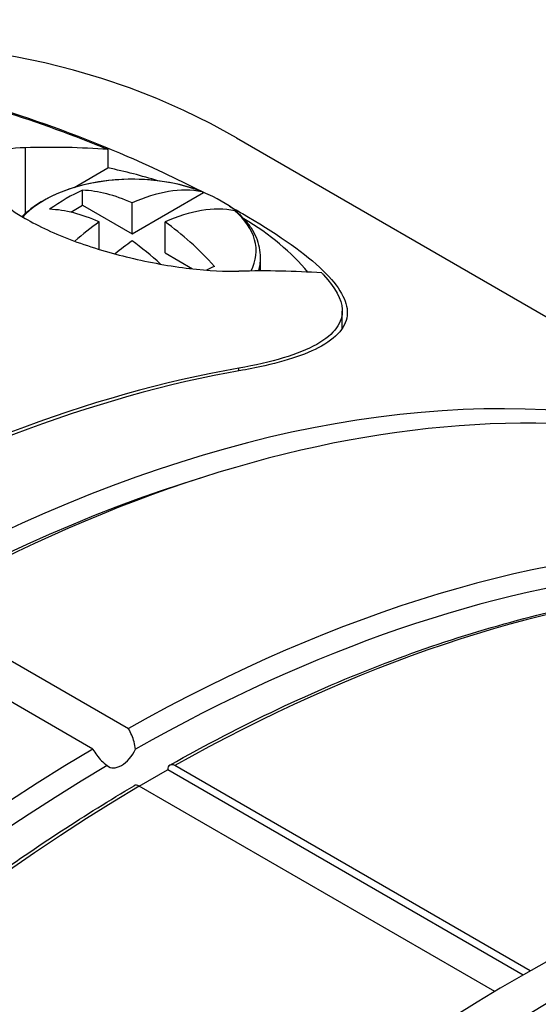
# Model space of a CAD drawing. Header units: millimetres. Extents: x 0 to 4378, y 0 to 2376.
# Tile 287 of 299: x 2689 to 2699, y 2061 to 2081. Entities that reach past the tile are written whole.
import ezdxf

# ---------------------------------------------------------------- set-up
doc = ezdxf.new("R2010")
doc.units = ezdxf.units.MM
doc.header["$LTSCALE"] = 0.2
doc.layers.add('01_Object Line', color=4, linetype='Continuous')

# ---------------------------------------------------------------- blocks, each defined once
blk = doc.blocks.new('A$Ce83b9b79')
for p, q in [((73.867, 1058.635), (86.383, 1051.409)), ((69.673, 1058.438), (69.673, 1057.128)), ((71.317, 1058.403), (71.317, 1058.036)), ((70.645, 1057.648), (71.317, 1058.036)), ((70.814, 1057.296), (70.814, 1057.594)), ((71.795, 1056.73), (73.213, 1057.548)), ((70.577, 1057.16), (70.814, 1057.296)), ((70.814, 1057.296), (71.795, 1056.73)), ((71.795, 1056.73), (71.795, 1057.343)), ((71.141, 1056.421), (71.141, 1056.965)), ((72.449, 1056.352), (72.449, 1056.965)), ((72.449, 1056.352), (72.997, 1056.035)), ((74.345, 1056.025), (74.345, 1056.255)), ((75.966, 1054.852), (75.966, 1055.198)), ((73.916, 1054.012), (73.916, 1054.065)), ((67.481, 1049.368), (71.724, 1046.919)), ((71.017, 1046.511), (66.774, 1048.96)), ((79.694, 1042.113), (72.643, 1046.184)), ((71.936, 1045.776), (72.501, 1046.102)), ((72.501, 1046.102), (72.502, 1046.102)), ((79.552, 1042.032), (72.502, 1046.102)), ((78.991, 1041.703), (71.936, 1045.776))]:
    blk.add_line(p, q)
for centre, major_axis, start_param, end_param in [((54.117, 1024.427), (-19.75, -34.208), 3.141593, 6.283185), ((57.653, 1022.386), (19.75, 34.208), 0.274192, 0.340485), ((71.795, 1056.39), (2.462, 0), 0.974384, 2.648975), ((68.966, 1054.229), (7, 0), 1.07324, 1.228309), ((70.487, 1054.168), (-1.996, -3.457), 3.810879, 4.043103), ((72.122, 1053.601), (-2.188, 3.789), 5.603684, 5.934316), ((71.468, 1053.601), (2.188, 3.789), 0.19989, 0.679501), ((71.795, 1056.352), (2.511, 0), 0.60497, 0.970663), ((72.122, 1053.224), (2.188, 3.789), 0.19989, 0.679501), ((71.468, 1053.224), (-2.188, 3.789), 5.603684, 5.934316), ((71.795, 1056.39), (2.462, 0), 6.00009, 6.879598), ((71.468, 1053.601), (-2.188, -3.789), 4.032888, 4.191425), ((72.122, 1053.601), (-2.188, 3.789), 5.061258, 5.39189), ((68.966, 1054.229), (7, 0), 0.445608, 0.764913), ((72.122, 1053.224), (2.188, 3.789), 0.891295, 1.001574), ((71.468, 1053.224), (2.188, -3.789), 2.063188, 2.250297), ((71.795, 1056.255), (2.55, 0), 6.105383, 6.283185), ((73.103, 1052.657), (1.996, 3.457), 0.669286, 0.725451), ((61.895, 1019.936), (19.75, 34.208), 0.274192, 0.340485), ((71.795, 1056.025), (2.55, 0), 6.262264, 6.283185), ((66.633, 1017.201), (19.75, 34.208), 6.270654, 9.437309), ((64.724, 1018.303), (-19.75, -34.208), 3.591626, 4.262356), ((64.794, 1018.263), (-19.75, -34.208), 3.591626, 4.262356), ((67.128, 1016.915), (19.75, 34.208), 0, 0.77274), ((66.845, 1017.079), (19.6, 33.948), 0.552884, 2.588708), ((71.37, 1014.466), (19.75, 34.208), 6.170617, 7.055925), ((71.583, 1014.343), (19.6, 33.948), 0.017745, 0.775233), ((72.29, 1013.935), (19.625, 33.991), 0, 0.772659), ((80.209, 1009.363), (19.725, 34.165), 6.236552, 9.226508), ((79.502, 1009.771), (19.738, 34.188), 6.264668, 9.415333), ((71.37, 1014.466), (-19.75, -34.208), 3.939649, 6.395754), ((71.583, 1046.595), (-0.25, -0.433), 6.146361, 7.990806), ((71.583, 1014.343), (-19.6, -33.948), 3.937156, 6.26544), ((72.643, 1046.021), (-0.1, 0.173), 5.497829, 7.068545), ((72.29, 1013.935), (-19.625, -33.991), 3.93973, 6.283185), ((71.936, 1045.613), (-0.1, 0.173), 5.497826, 6.289499)]:
    blk.add_ellipse(centre, major_axis=major_axis, ratio=0.57735, start_param=start_param, end_param=end_param)
for points, knots in [([(64.017, 1059.781), (64.659, 1059.893), (65.467, 1059.902), (67.231, 1059.692), (68.187, 1059.474), (69.776, 1058.996), (70.507, 1058.735), (71.212, 1058.447), (71.247, 1058.432), (71.282, 1058.418), (71.317, 1058.403)], [1.0736754, 1.0736754, 1.0736754, 1.0736754, 1.3622289, 1.3622289, 1.6507824, 1.6507824, 1.8683752, 1.8683752, 1.8683752, 1.8791841, 1.8791841, 1.8791841, 1.8791841]), ([(64.199, 1059.86), (64.804, 1059.937), (65.53, 1059.931), (67.207, 1059.729), (68.176, 1059.507), (69.938, 1058.973), (70.852, 1058.635), (72.254, 1058.028), (72.778, 1057.778), (73.25, 1057.533)], [-1.0860785, -1.0860785, -1.0860785, -1.0860785, -0.8301005, -0.8301005, -0.5372809, -0.5372809, -0.2686405, -0.2686405, -0.0960681, -0.0960681, -0.0960681, -0.0960681]), ([(69.673, 1058.438), (69.415, 1058.431), (69.185, 1058.388), (68.875, 1058.228), (68.795, 1058.111), (68.795, 1057.851), (68.867, 1057.695), (69.171, 1057.364), (69.403, 1057.191), (69.938, 1056.882), (70.272, 1056.727), (70.996, 1056.458), (71.386, 1056.343), (72.144, 1056.162), (72.56, 1056.087), (73.314, 1055.997), (73.652, 1055.981), (73.916, 1055.988)], [0.4817429, 0.4817429, 0.4817429, 0.4817429, 0.6032503, 0.6032503, 0.7247576, 0.7247576, 0.8396029, 0.8396029, 0.9544482, 0.9544482, 1.0667418, 1.0667418, 1.1790354, 1.1790354, 1.3030891, 1.3030891, 1.4271429, 1.4271429, 1.4271429, 1.4271429]), ([(73.191, 1057.563), (72.96, 1057.653), (72.706, 1057.721), (72.177, 1057.803), (71.903, 1057.819), (71.361, 1057.798), (71.093, 1057.762), (70.587, 1057.64), (70.349, 1057.554), (69.935, 1057.34), (69.756, 1057.214), (69.613, 1057.07)], [0.187589, 0.187589, 0.187589, 0.187589, 0.520624, 0.520624, 0.851523, 0.851523, 1.181794, 1.181794, 1.513468, 1.513468, 1.836261, 1.836261, 1.836261, 1.836261]), ([(73.177, 1057.566), (73.185, 1057.565), (73.193, 1057.562), (73.204, 1057.556), (73.208, 1057.552), (73.213, 1057.548)], [0.101158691, 0.101158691, 0.101158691, 0.101158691, 0.104878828, 0.104878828, 0.107653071, 0.107653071, 0.107653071, 0.107653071]), ([(73.727, 1057.277), (73.817, 1057.228), (73.903, 1057.179), (73.987, 1057.131), (74.62, 1056.765), (75.159, 1056.395), (75.874, 1055.736), (76.05, 1055.445), (76.082, 1054.943), (75.912, 1054.703), (75.236, 1054.327), (74.776, 1054.18), (74.228, 1054.07)], [-0.035514, -0.035514, -0.035514, -0.035514, 0, 0, 0, 0.26864, 0.26864, 0.537281, 0.537281, 0.830101, 0.830101, 1.086078, 1.086078, 1.086078, 1.086078]), ([(73.864, 1057.174), (73.86, 1057.176), (73.857, 1057.179), (73.847, 1057.184), (73.84, 1057.187), (73.832, 1057.189)], [0.012697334, 0.012697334, 0.012697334, 0.012697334, 0.014789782, 0.014789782, 0.01850992, 0.01850992, 0.01850992, 0.01850992]), ([(74.345, 1056.255), (74.345, 1056.323), (74.338, 1056.391), (74.31, 1056.525), (74.289, 1056.591), (74.234, 1056.72), (74.201, 1056.782), (74.123, 1056.902), (74.078, 1056.96), (73.978, 1057.071), (73.923, 1057.123), (73.864, 1057.174)], [5.4977872, 5.4977872, 5.4977872, 5.4977872, 5.6177472, 5.6177472, 5.7377071, 5.7377071, 5.857667, 5.857667, 5.977627, 5.977627, 6.0975869, 6.0975869, 6.0975869, 6.0975869]), ([(75.56, 1055.954), (75.572, 1055.941), (75.584, 1055.928), (75.596, 1055.915), (75.835, 1055.659), (75.953, 1055.429), (75.981, 1054.974), (75.814, 1054.736), (75.103, 1054.339), (74.558, 1054.178), (73.916, 1054.065)], [2.4816217, 2.4816217, 2.4816217, 2.4816217, 2.4924306, 2.4924306, 2.4924306, 2.7100235, 2.7100235, 2.998577, 2.998577, 3.2871305, 3.2871305, 3.2871305, 3.2871305]), ([(72.544, 1046.194), (73.974, 1046.999), (75.403, 1047.675), (78.228, 1048.755), (79.624, 1049.159), (82.347, 1049.683), (83.676, 1049.803), (86.234, 1049.756), (87.463, 1049.589), (89.793, 1048.969), (90.893, 1048.516), (91.915, 1047.927)], [1.5835543, 1.5835543, 1.5835543, 1.5835543, 1.7380823, 1.7380823, 1.8926104, 1.8926104, 2.0471384, 2.0471384, 2.2016665, 2.2016665, 2.3561945, 2.3561945, 2.3561945, 2.3561945]), ([(71.864, 1046.511), (71.859, 1046.558), (71.849, 1046.607), (71.81, 1046.747), (71.771, 1046.837), (71.725, 1046.916), (71.725, 1046.918), (71.724, 1046.919)], [0.14058861, 0.14058861, 0.14058861, 0.14058861, 0.15484573, 0.15484573, 0.18185976, 0.18185976, 0.18230664, 0.18230664, 0.18230664, 0.18230664]), ([(71.017, 1046.511), (71.018, 1046.509), (71.018, 1046.508), (71.019, 1046.507), (71.065, 1046.429), (71.123, 1046.35), (71.225, 1046.247), (71.262, 1046.214), (71.301, 1046.186)], [-0.00044688, -0.00044688, -0.00044688, -0.00044688, 0, 0, 0, 0.02701403, 0.02701403, 0.04127115, 0.04127115, 0.04127115, 0.04127115]), ([(52.665, 979.944), (50.571, 981.152), (48.814, 982.94), (46.139, 987.496), (45.228, 990.271), (44.344, 996.531), (44.378, 1000.02), (45.388, 1007.351), (46.365, 1011.192), (49.164, 1018.837), (50.984, 1022.639), (55.283, 1029.821), (57.761, 1033.2), (63.126, 1039.194), (66.012, 1041.809), (69.912, 1044.589), (70.873, 1045.216), (71.835, 1045.785)], [5.497787, 5.497787, 5.497787, 5.497787, 5.814567, 5.814567, 6.133644, 6.133644, 6.454384, 6.454384, 6.775213, 6.775213, 7.095896, 7.095896, 7.416527, 7.416527, 7.73723, 7.73723, 7.841223, 7.841223, 7.841223, 7.841223])]:
    blk.add_open_spline(points, degree=3, knots=knots)
for points in [[(74.344, 1055.995), (74.345, 1056.005), (74.345, 1056.015), (74.345, 1056.025)], [(74.228, 1054.07), (74.149, 1054.054), (74.069, 1054.039), (73.987, 1054.025)]]:
    blk.add_open_spline(points, degree=3)

msp = doc.modelspace()

# ---------------------------------------------------------------- block references
at = {"layer": '01_Object Line'}
msp.add_blockref('A$Ce83b9b79', (2619.305, 1019.576), dxfattribs=at)

doc.saveas('drawing.dxf')
